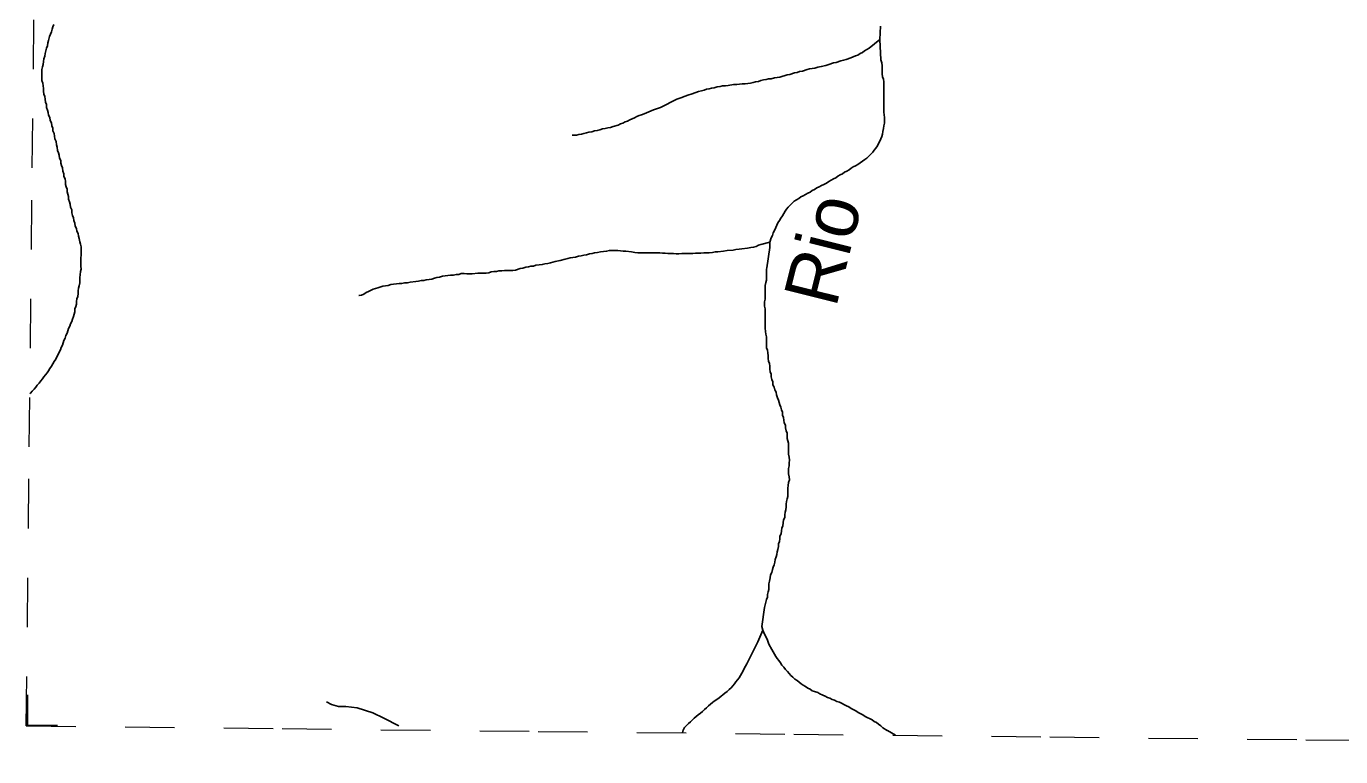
# Model space of a CAD drawing. Extents: x 652.3 to 678, y 7316.9 to 7344.9.
# Drawn here: x 652.288 to 654.95, y 7317.177 to 7318.657 of the extents above; entities that cross this region are included whole.
import ezdxf
from ezdxf.enums import TextEntityAlignment as Align

# ---------------------------------------------------------------- set-up
doc = ezdxf.new("R2010")
doc.units = 0
doc.header["$LTSCALE"] = 0.032
doc.linetypes.add('SHORT_DASHED', pattern=[2.7, 1.5, -1.2])
for name, color, linetype, lineweight in [('53', 7, 'SHORT_DASHED', 13), ('63', 7, 'Continuous', 25), ('7', 7, 'Continuous', 25)]:
    doc.layers.add(name, color=color, linetype=linetype, lineweight=lineweight)
doc.layers.add('61', color=7, linetype='Continuous')

msp = doc.modelspace()

# ---------------------------------------------------------------- linework, layer by layer
at = {"layer": '53'}
for points in [[(652.2883, 7317.2399), (652.2944, 7317.8049), (652.3005, 7318.3699), (652.3066, 7318.935), (652.3126, 7319.5), (652.3187, 7320.065), (652.3248, 7320.63), (652.3309, 7321.1951), (652.3369, 7321.7601), (652.343, 7322.3251), (652.3491, 7322.8901)], [(652.2883, 7317.2399), (652.8064, 7317.2343), (653.3245, 7317.2287), (653.8426, 7317.2231), (654.3606, 7317.2174), (654.8787, 7317.2118), (655.3968, 7317.2061), (655.9148, 7317.2004), (656.4329, 7317.1947), (656.951, 7317.189), (657.4691, 7317.1832), (657.9871, 7317.1774)]]:
    msp.add_lwpolyline(points, dxfattribs=at)
at = {"layer": '63'}
msp.add_lwpolyline([(652.291, 7317.3024), (652.291, 7317.2408), (652.3517, 7317.2408)], dxfattribs=at)
at = {"layer": '7'}
for p, q in [((653.7793, 7317.4334), (653.7754, 7317.424)), ((654.0319, 7317.2303), (654.048, 7317.2208))]:
    msp.add_line(p, q, dxfattribs=at)
for points in [[(652.3439, 7318.6604), (652.3423, 7318.6556), (652.3407, 7318.6508), (652.3391, 7318.6452), (652.3375, 7318.6405), (652.3351, 7318.6357), (652.3335, 7318.6277), (652.3319, 7318.623), (652.3311, 7318.6174), (652.3295, 7318.6126), (652.328, 7318.607), (652.3264, 7318.6015), (652.3256, 7318.5959), (652.324, 7318.5911), (652.3232, 7318.5856), (652.3224, 7318.5792), (652.3208, 7318.5744), (652.32, 7318.5689), (652.32, 7318.5633)], [(654.018, 7318.6572), (654.0164, 7318.6301)], [(653.3934, 7318.436), (653.4021, 7318.436), (653.4069, 7318.4376), (653.4125, 7318.4384), (653.4173, 7318.4399), (653.4228, 7318.4407), (653.4276, 7318.4423), (653.4332, 7318.4431), (653.4387, 7318.4447), (653.4443, 7318.4455), (653.4499, 7318.4471), (653.4547, 7318.4487), (653.4602, 7318.4495), (653.4658, 7318.4511), (653.4714, 7318.4519), (653.4769, 7318.4535), (653.4865, 7318.4567), (653.4913, 7318.459), (653.496, 7318.4606), (653.5008, 7318.463), (653.5056, 7318.4646), (653.5104, 7318.467), (653.5151, 7318.4694), (653.5199, 7318.471), (653.5247, 7318.4742), (653.5294, 7318.4758), (653.5342, 7318.4773), (653.539, 7318.4797), (653.5438, 7318.4813), (653.5485, 7318.4837), (653.5533, 7318.4853), (653.5581, 7318.4877), (653.5724, 7318.4925), (653.6058, 7318.5092), (653.6154, 7318.5124), (653.6202, 7318.5147), (653.6297, 7318.5179), (653.6345, 7318.5195), (653.644, 7318.5227), (653.6496, 7318.5243), (653.6552, 7318.5259), (653.6607, 7318.5275), (653.6655, 7318.5291), (653.6711, 7318.5299), (653.6759, 7318.5315), (653.6814, 7318.5322), (653.687, 7318.5338), (653.6934, 7318.5346), (653.6981, 7318.5362), (653.7037, 7318.5362), (653.7093, 7318.537), (653.7204, 7318.5386), (653.7268, 7318.5386), (653.7323, 7318.5394), (653.7379, 7318.5402), (653.7435, 7318.5402), (653.7491, 7318.541), (653.7546, 7318.5418), (653.7602, 7318.5426), (653.765, 7318.5442), (653.7705, 7318.545), (653.7753, 7318.5466), (653.7809, 7318.5482), (653.7865, 7318.549), (653.7912, 7318.5505), (653.7968, 7318.5505), (653.8032, 7318.5521), (653.8143, 7318.5537), (653.8286, 7318.5585), (653.8342, 7318.5593), (653.8437, 7318.5625), (653.8493, 7318.5633), (653.8541, 7318.5649), (653.8597, 7318.5657), (653.8692, 7318.5689), (653.874, 7318.5704), (653.8796, 7318.5712), (653.8851, 7318.572), (653.8907, 7318.5736), (653.8979, 7318.5752), (653.9074, 7318.5776), (653.913, 7318.5792), (653.9225, 7318.5824), (653.9281, 7318.5832), (653.9376, 7318.5864), (653.9432, 7318.5879), (653.948, 7318.5895), (653.9575, 7318.5927), (653.9623, 7318.5951), (653.9671, 7318.5967), (653.9718, 7318.5983), (653.9766, 7318.6015), (653.9814, 7318.6039), (653.9854, 7318.607), (653.9902, 7318.6094), (653.9949, 7318.6126), (654.0164, 7318.6301)], [(654.0164, 7318.6301), (654.0188, 7318.5887), (654.0204, 7318.5824), (654.0212, 7318.5768), (654.0212, 7318.5712), (654.0212, 7318.5657), (654.0212, 7318.5601), (654.022, 7318.5545), (654.0236, 7318.5498), (654.0244, 7318.5442), (654.0244, 7318.5386), (654.0244, 7318.533), (654.0244, 7318.5275), (654.0244, 7318.5219), (654.0244, 7318.5163), (654.0244, 7318.5108), (654.0244, 7318.5052), (654.0244, 7318.4996), (654.0244, 7318.4941), (654.0244, 7318.4885), (654.0244, 7318.4829), (654.0252, 7318.4773), (654.026, 7318.4718), (654.026, 7318.4662), (654.026, 7318.4606), (654.0244, 7318.4551), (654.0236, 7318.4495), (654.0228, 7318.4439), (654.022, 7318.4384)], [(652.32, 7318.5633), (652.32, 7318.5577), (652.32, 7318.5521), (652.32, 7318.5466), (652.3216, 7318.5418), (652.3224, 7318.5362), (652.3232, 7318.5307), (652.3232, 7318.5251), (652.324, 7318.5195), (652.3256, 7318.5147), (652.3264, 7318.5092), (652.3272, 7318.5028), (652.3295, 7318.498), (652.3295, 7318.4925), (652.3311, 7318.4869), (652.3327, 7318.4821), (652.3335, 7318.4766), (652.3359, 7318.4718), (652.3367, 7318.4662), (652.3391, 7318.4614), (652.3399, 7318.4551), (652.3423, 7318.4503), (652.3423, 7318.4447), (652.3447, 7318.4399), (652.3455, 7318.4344), (652.3463, 7318.4288), (652.3486, 7318.4232), (652.3494, 7318.4169), (652.351, 7318.4121), (652.3518, 7318.4049), (652.3534, 7318.4002), (652.355, 7318.3954), (652.3558, 7318.3898), (652.3582, 7318.385), (652.3582, 7318.3795), (652.3598, 7318.3747), (652.3614, 7318.3699), (652.3622, 7318.3636), (652.3646, 7318.358), (652.3646, 7318.3524), (652.3669, 7318.3476), (652.3677, 7318.3421), (652.3677, 7318.3365), (652.3693, 7318.3317), (652.3709, 7318.327), (652.3709, 7318.3214), (652.3725, 7318.3166), (652.3741, 7318.3118), (652.3741, 7318.3063), (652.3757, 7318.3015), (652.3773, 7318.2967), (652.3781, 7318.2904), (652.3805, 7318.2848), (652.3805, 7318.2792), (652.3821, 7318.2736), (652.3837, 7318.2689), (652.3845, 7318.2633), (652.3868, 7318.2577), (652.3876, 7318.2522), (652.39, 7318.2474), (652.3908, 7318.2418), (652.3932, 7318.237), (652.394, 7318.2315), (652.3956, 7318.2267), (652.3964, 7318.2203), (652.398, 7318.2156), (652.3996, 7318.21), (652.3996, 7318.2044), (652.3996, 7318.1989), (652.3996, 7318.1933), (652.3988, 7318.1877), (652.3988, 7318.1821), (652.3988, 7318.1766), (652.3988, 7318.171), (652.3996, 7318.1646), (652.398, 7318.1599), (652.3972, 7318.1535), (652.3964, 7318.1479), (652.3964, 7318.1424), (652.3964, 7318.1368), (652.3956, 7318.1312), (652.394, 7318.1264), (652.3932, 7318.1209), (652.3932, 7318.1153), (652.3924, 7318.1097), (652.3908, 7318.105), (652.39, 7318.0994), (652.39, 7318.0938), (652.3884, 7318.0891), (652.3868, 7318.0843), (652.3868, 7318.0787), (652.3852, 7318.0739), (652.3837, 7318.0692), (652.3821, 7318.0636), (652.3805, 7318.0588), (652.3781, 7318.054), (652.3765, 7318.0493), (652.3741, 7318.0445), (652.3725, 7318.0397), (652.3709, 7318.0349), (652.3685, 7318.0302)], [(654.022, 7318.4384), (654.0204, 7318.4336), (654.0188, 7318.4288), (654.0164, 7318.424), (654.014, 7318.4193), (654.0116, 7318.4145), (654.0085, 7318.4097), (654.0053, 7318.4057), (654.0021, 7318.4018), (653.9981, 7318.3978), (653.9941, 7318.3938), (653.9902, 7318.3898), (653.9862, 7318.3866), (653.9814, 7318.3835), (653.9766, 7318.3803), (653.9718, 7318.3771), (653.9671, 7318.3739), (653.9623, 7318.3723), (653.9583, 7318.3691), (653.9543, 7318.3659), (653.9496, 7318.3636), (653.9448, 7318.3612), (653.9408, 7318.358), (653.936, 7318.3556), (653.9313, 7318.3532), (653.9273, 7318.35), (653.9225, 7318.3476), (653.9177, 7318.3453), (653.913, 7318.3421), (653.9082, 7318.3389), (653.9034, 7318.3365), (653.8986, 7318.3341), (653.8939, 7318.3317), (653.8891, 7318.3293), (653.8843, 7318.3262), (653.8796, 7318.3238), (653.8756, 7318.3206), (653.8708, 7318.319), (653.866, 7318.3158), (653.8612, 7318.3134), (653.8565, 7318.311), (653.8525, 7318.3079), (653.8477, 7318.3055), (653.8429, 7318.3023), (653.839, 7318.2983), (653.835, 7318.2943), (653.831, 7318.2904), (653.8278, 7318.2864), (653.8246, 7318.2824), (653.8223, 7318.2776), (653.8191, 7318.2729), (653.8159, 7318.2681), (653.8135, 7318.2633), (653.8103, 7318.2585), (653.8079, 7318.2538), (653.8056, 7318.249), (653.8032, 7318.2434), (653.8008, 7318.2386), (653.7992, 7318.2331), (653.7968, 7318.2283), (653.7936, 7318.2195)], [(653.0489, 7318.136), (653.0544, 7318.1368), (653.06, 7318.1368), (653.0656, 7318.1384), (653.0767, 7318.14), (653.0823, 7318.1408), (653.0878, 7318.1416), (653.0934, 7318.1416), (653.0982, 7318.1432), (653.1038, 7318.144), (653.1093, 7318.1447), (653.1149, 7318.1463), (653.1197, 7318.1479), (653.1252, 7318.1487), (653.1308, 7318.1503), (653.1364, 7318.1511), (653.1475, 7318.1527), (653.1531, 7318.1527), (653.1587, 7318.1543), (653.1642, 7318.1543), (653.169, 7318.1559), (653.1746, 7318.1559), (653.1801, 7318.1551), (653.1913, 7318.1551), (653.2024, 7318.1567), (653.2191, 7318.1567), (653.2247, 7318.1575), (653.2295, 7318.1591), (653.235, 7318.1599), (653.2406, 7318.1599), (653.2454, 7318.1615), (653.251, 7318.1615), (653.2565, 7318.1623), (653.2732, 7318.1623), (653.2788, 7318.163), (653.2884, 7318.1662), (653.2939, 7318.167), (653.2995, 7318.1686), (653.3051, 7318.1694), (653.3098, 7318.171), (653.3154, 7318.171), (653.3202, 7318.1726), (653.3265, 7318.1734), (653.3329, 7318.1742), (653.3385, 7318.1758), (653.3441, 7318.1766), (653.3496, 7318.1774), (653.3592, 7318.1806), (653.3695, 7318.1821), (653.3791, 7318.1853), (653.3846, 7318.1861), (653.3894, 7318.1877), (653.395, 7318.1885), (653.4005, 7318.1893), (653.4061, 7318.1909), (653.4117, 7318.1917), (653.4173, 7318.1933), (653.4228, 7318.1941), (653.4284, 7318.1957), (653.434, 7318.1965), (653.4387, 7318.1981), (653.4451, 7318.1989), (653.4507, 7318.1997), (653.4634, 7318.2012), (653.469, 7318.2028), (653.4857, 7318.2028), (653.4913, 7318.202), (653.4968, 7318.2012), (653.5024, 7318.2012), (653.5135, 7318.1997), (653.5207, 7318.1989), (653.5263, 7318.1981), (653.5708, 7318.1981), (653.5764, 7318.1973), (653.582, 7318.1973), (653.5875, 7318.1965), (653.5987, 7318.1965), (653.6042, 7318.1957), (653.6098, 7318.1957), (653.6154, 7318.1965), (653.6377, 7318.1965), (653.6432, 7318.1973), (653.6544, 7318.1973), (653.6599, 7318.1981), (653.6711, 7318.1981), (653.6774, 7318.1989), (653.683, 7318.1997), (653.6886, 7318.1997), (653.6997, 7318.2012), (653.7077, 7318.2028), (653.7196, 7318.2036), (653.7252, 7318.2044), (653.7316, 7318.2052), (653.7371, 7318.206), (653.7483, 7318.2076), (653.7554, 7318.2084), (653.761, 7318.2092), (653.7658, 7318.2108), (653.7705, 7318.2132), (653.7753, 7318.2148), (653.7936, 7318.2195)], [(653.7936, 7318.2195), (653.7936, 7318.2084), (653.7877, 7318.1676)], [(653.7877, 7318.1676), (653.7873, 7318.1646), (653.7873, 7318.1591), (653.7873, 7318.1535), (653.7873, 7318.1479), (653.7873, 7318.1424), (653.7857, 7318.1376), (653.7841, 7318.132), (653.7841, 7318.1264), (653.7841, 7318.1209), (653.7841, 7318.1153), (653.7841, 7318.1097), (653.7841, 7318.1042), (653.7833, 7318.0986), (653.7833, 7318.0898), (653.7841, 7318.0843), (653.7841, 7318.0787), (653.7841, 7318.0731), (653.7841, 7318.0676), (653.7841, 7318.062), (653.7841, 7318.0564), (653.7841, 7318.0509), (653.7841, 7318.0453), (653.7849, 7318.0389), (653.7857, 7318.0334), (653.7873, 7318.0278), (653.7873, 7318.0222), (653.7873, 7318.0166), (653.7873, 7318.0111), (653.7873, 7318.0055), (653.7888, 7318.0007), (653.7896, 7317.9952), (653.7904, 7317.9896), (653.7904, 7317.984), (653.7912, 7317.9784), (653.7928, 7317.9737), (653.7936, 7317.9681), (653.7936, 7317.9625)], [(652.9617, 7318.1113), (652.9621, 7318.1113), (652.9669, 7318.1121), (652.9717, 7318.1145), (652.9764, 7318.1177), (652.9812, 7318.1193), (652.9908, 7318.1241), (652.9955, 7318.1257), (653.0003, 7318.1272), (653.0099, 7318.1304), (653.0154, 7318.1312), (653.021, 7318.132), (653.0266, 7318.1336), (653.0321, 7318.1344), (653.0377, 7318.1352), (653.0433, 7318.136), (653.0489, 7318.136)], [(652.3685, 7318.0302), (652.3669, 7318.0254), (652.3646, 7318.0206), (652.363, 7318.0158), (652.3614, 7318.0111), (652.359, 7318.0063), (652.3574, 7318.0015), (652.355, 7317.9968), (652.3526, 7317.992), (652.3502, 7317.9872), (652.3479, 7317.9824), (652.3447, 7317.9777), (652.3423, 7317.9729), (652.3391, 7317.9681), (652.3359, 7317.9633), (652.3335, 7317.9586), (652.3303, 7317.9546), (652.3272, 7317.9506), (652.324, 7317.9466), (652.3208, 7317.9426), (652.3176, 7317.9387), (652.3144, 7317.9339), (652.3105, 7317.9299), (652.3073, 7317.9259), (652.3041, 7317.922), (652.3001, 7317.918), (652.2969, 7317.914), (652.2956, 7317.9123)], [(653.7936, 7317.9625), (653.7944, 7317.957), (653.7968, 7317.9522), (653.7968, 7317.9466), (653.7976, 7317.9411), (653.8, 7317.9363), (653.8, 7317.9307), (653.8024, 7317.9259), (653.804, 7317.9204), (653.8063, 7317.9156), (653.8071, 7317.91), (653.8095, 7317.9045), (653.8111, 7317.8997), (653.8127, 7317.8949), (653.8143, 7317.8901), (653.8159, 7317.8854), (653.8175, 7317.8798), (653.8191, 7317.875), (653.8191, 7317.8694), (653.8215, 7317.8647), (653.8223, 7317.8591), (653.8231, 7317.8535), (653.8254, 7317.8488), (653.8254, 7317.8432), (653.827, 7317.8376), (653.8286, 7317.8328), (653.8286, 7317.8273), (653.8286, 7317.8217), (653.8302, 7317.8169), (653.8318, 7317.8122), (653.8318, 7317.8066), (653.8318, 7317.801), (653.8318, 7317.7954), (653.8318, 7317.7899), (653.8326, 7317.7843), (653.8334, 7317.7779), (653.8326, 7317.7724), (653.8326, 7317.7668), (653.8318, 7317.7612), (653.8318, 7317.7557), (653.8318, 7317.7501), (653.8326, 7317.7445), (653.8334, 7317.7382), (653.8318, 7317.7326), (653.831, 7317.727), (653.8302, 7317.7214), (653.8302, 7317.7159), (653.8302, 7317.7103), (653.8302, 7317.7047), (653.8286, 7317.7), (653.8278, 7317.6944), (653.827, 7317.6888), (653.827, 7317.6832), (653.8262, 7317.6777), (653.8246, 7317.6729), (653.8239, 7317.6673), (653.8239, 7317.6618), (653.8215, 7317.657), (653.8207, 7317.6514), (653.8199, 7317.6451), (653.8183, 7317.6403), (653.8175, 7317.6347), (653.8167, 7317.6291), (653.8143, 7317.6244), (653.8143, 7317.6188), (653.8135, 7317.6132), (653.8111, 7317.6085), (653.8111, 7317.6029), (653.8103, 7317.5973), (653.8087, 7317.5925), (653.8079, 7317.587), (653.8063, 7317.5822), (653.8048, 7317.5766), (653.804, 7317.5711), (653.8024, 7317.5663), (653.8008, 7317.5615), (653.7992, 7317.5567), (653.7976, 7317.5504), (653.7952, 7317.5456), (653.7944, 7317.54), (653.7928, 7317.5329), (653.792, 7317.5273), (653.792, 7317.5217), (653.792, 7317.5162), (653.7904, 7317.5114), (653.7888, 7317.5058), (653.7888, 7317.5002), (653.7873, 7317.4955), (653.7857, 7317.4907), (653.7841, 7317.4851), (653.7833, 7317.4796), (653.7777, 7317.4414), (653.7793, 7317.4334)], [(653.7754, 7317.424), (653.7697, 7317.4103), (653.7689, 7317.4087), (653.7475, 7317.3658), (653.7419, 7317.3562), (653.7395, 7317.3514), (653.7371, 7317.3467), (653.7347, 7317.3419), (653.7316, 7317.3371)], [(653.7793, 7317.4334), (653.781, 7317.43), (653.7888, 7317.4135), (653.792, 7317.4056), (653.7976, 7317.3944), (653.8008, 7317.3896), (653.8032, 7317.3849), (653.8056, 7317.3801), (653.8087, 7317.3761), (653.8119, 7317.3721), (653.8151, 7317.3674), (653.8183, 7317.3626), (653.8223, 7317.3586), (653.8254, 7317.3538), (653.8294, 7317.3499), (653.8326, 7317.3459), (653.8366, 7317.3419), (653.8406, 7317.3387), (653.8445, 7317.3347), (653.8493, 7317.3316), (653.8533, 7317.3284), (653.8573, 7317.3252), (653.8612, 7317.322), (653.866, 7317.3196), (653.8708, 7317.3164), (653.8756, 7317.314), (653.8796, 7317.3109), (653.8843, 7317.3093), (653.8907, 7317.3077), (653.8947, 7317.3045), (653.901, 7317.3021), (653.9058, 7317.2997), (653.9106, 7317.2973), (653.9154, 7317.2957), (653.9201, 7317.2934), (653.9249, 7317.2918), (653.9297, 7317.2894), (653.9345, 7317.2878), (653.9488, 7317.2806), (653.9535, 7317.2782), (653.9583, 7317.2751), (653.9679, 7317.2703), (653.9726, 7317.2671), (653.9822, 7317.2623), (653.987, 7317.2591), (654.0013, 7317.252), (654.0053, 7317.2488), (654.01, 7317.2464), (654.014, 7317.2432), (654.0188, 7317.2401), (654.0228, 7317.2361), (654.0315, 7317.2305), (654.0319, 7317.2303)], [(653.7316, 7317.3371), (653.7284, 7317.3331), (653.7252, 7317.3292), (653.722, 7317.3252), (653.7188, 7317.3212), (653.7156, 7317.3172), (653.7117, 7317.3133), (653.7077, 7317.3093), (653.7029, 7317.3061), (653.6989, 7317.3029), (653.695, 7317.2997), (653.691, 7317.2965), (653.6862, 7317.2934), (653.6814, 7317.2902), (653.6774, 7317.287), (653.6735, 7317.2838), (653.6695, 7317.2806), (653.6655, 7317.2767), (653.6615, 7317.2727), (653.6576, 7317.2687), (653.6536, 7317.2655), (653.6488, 7317.2623), (653.6448, 7317.2591), (653.6408, 7317.2552), (653.6369, 7317.252), (653.6329, 7317.248), (653.6289, 7317.2448), (653.6249, 7317.2408), (653.621, 7317.2369), (653.6202, 7317.2353), (653.6194, 7317.2339), (653.6187, 7317.2324), (653.6184, 7317.2317), (653.6168, 7317.2255)], [(652.8959, 7317.2884), (652.9063, 7317.2831), (652.9204, 7317.2791), (652.9351, 7317.2791), (652.9584, 7317.2765), (652.99, 7317.2662), (653.0124, 7317.2553), (653.0428, 7317.2401)]]:
    msp.add_lwpolyline(points, dxfattribs=at)

# ---------------------------------------------------------------- texts
at = {"layer": '61'}
msp.add_text('Rio', height=0.11, rotation=75.977, dxfattribs=at).set_placement((653.9543, 7318.1916), align=Align.CENTER)

doc.saveas('drawing.dxf')
